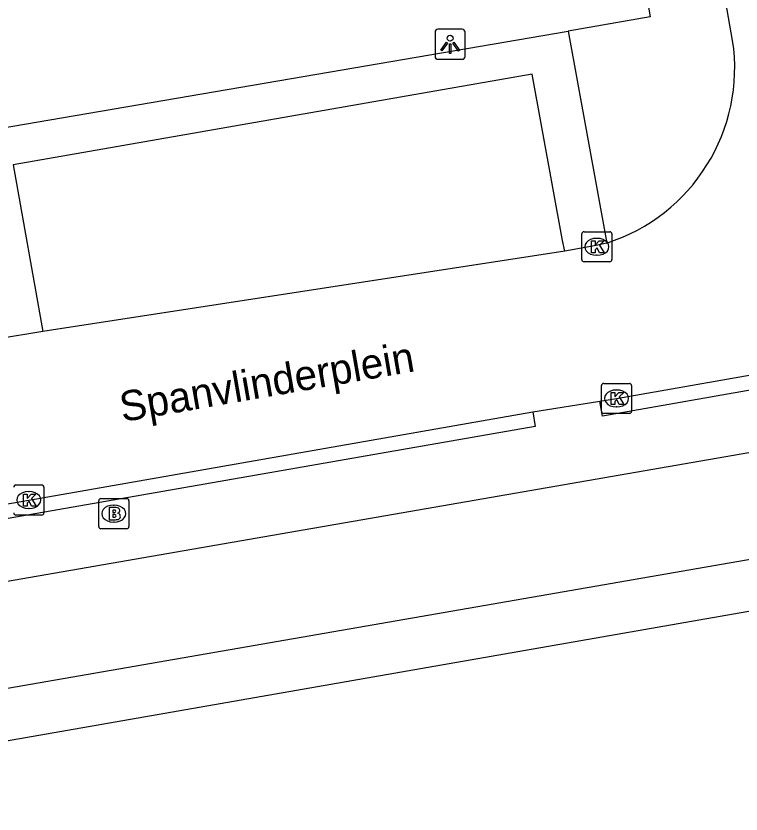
# Model space of a CAD drawing. Extents: x 162880 to 165536, y 384011 to 385179.
# Drawn here: x 164306.36 to 164330.41, y 384830.91 to 384857.38 of the extents above; entities that cross this region are included whole.
import ezdxf

# ---------------------------------------------------------------- set-up
doc = ezdxf.new("R2010")
doc.units = 0
for name, color, linetype in [('IMGEO_Brandkraan', 7, 'Continuous'), ('IMGEO_Haag', 7, 'Continuous'), ('IMGEO_Kolk', 7, 'Continuous'), ('IMGEO_Lichtpunt', 7, 'Continuous'), ('IMGEO_Openbare_ruimte_label', 7, 'Continuous'), ('IMGEO_Pand', 7, 'Continuous'), ('IMGEO_Parkeervlak_open', 7, 'Continuous'), ('IMGEO_Rijbaan_lokaal_open', 7, 'Continuous'), ('IMGEO_Voetpad_open', 7, 'Continuous')]:
    doc.layers.add(name, color=color, linetype=linetype)

msp = doc.modelspace()

# ---------------------------------------------------------------- linework, layer by layer
at = {"layer": 'IMGEO_Brandkraan'}
for p, q in [((164309.105, 384840.444), (164309.105, 384841.296)), ((164309.18, 384841.37), (164310.032, 384841.37)), ((164310.106, 384841.296), (164310.106, 384840.444)), ((164309.593, 384841.15), (164309.618, 384841.15)), ((164309.616, 384840.59), (164309.591, 384840.59)), ((164310.032, 384840.37), (164309.18, 384840.37))]:
    msp.add_line(p, q, dxfattribs=at)
for points in [[(164309.105, 384840.444), (164309.105, 384841.296)], [(164309.18, 384841.37), (164310.032, 384841.37)], [(164310.106, 384841.296), (164310.106, 384840.444)], [(164309.453, 384841.07), (164309.453, 384840.67), (164309.666, 384840.67)], [(164309.684, 384841.07), (164309.453, 384841.07)], [(164309.632, 384840.989), (164309.578, 384840.989), (164309.578, 384840.913)], [(164309.578, 384840.913), (164309.631, 384840.913)], [(164309.64, 384840.837), (164309.578, 384840.837), (164309.578, 384840.756)], [(164309.578, 384840.756), (164309.64, 384840.756)], [(164310.032, 384840.37), (164309.18, 384840.37)]]:
    msp.add_lwpolyline(points, dxfattribs=at)
for centre, radius, start, end in [((164309.182, 384841.294), 0.0765, 91.552, 178.448), ((164309.182, 384841.294), 0.0765, 91.552, 178.448), ((164310.03, 384841.294), 0.0765, 1.552, 88.448), ((164310.03, 384841.294), 0.0765, 1.552, 88.448), ((164309.688, 384840.925), 0.145, 59.4692, 91.5367), ((164309.713, 384840.972), 0.0922, 285.5137, 58.1501), ((164309.633, 384840.951), 0.0379, 267.8285, 90.9355), ((164309.641, 384840.796), 0.0404, 269.8759, 90.5077), ((164309.718, 384840.78), 0.105, 301.3115, 78.989), ((164309.672, 384840.921), 0.251, 268.6676, 293.5347), ((164309.182, 384840.446), 0.0765, 181.552, 268.448), ((164309.182, 384840.446), 0.0765, 181.552, 268.448), ((164310.03, 384840.446), 0.0765, 271.552, 358.448), ((164310.03, 384840.446), 0.0765, 271.552, 358.448)]:
    msp.add_arc(centre, radius, start, end, dxfattribs=at)
for centre, major_axis, ratio, start_param, end_param in [((164309.592, 384840.87), (-0.387, 0.002), 0.722429, 4.712389, 7.853982), ((164309.617, 384840.87), (-0.39, 0.002), 0.717154, 1.570796, 4.712389)]:
    msp.add_ellipse(centre, major_axis=major_axis, ratio=ratio, start_param=start_param, end_param=end_param, dxfattribs=at)
at = {"layer": 'IMGEO_Haag'}
msp.add_lwpolyline([(164285.69, 384850.205), (164324.684, 384856.872)], dxfattribs=at)
at = {"layer": 'IMGEO_Kolk'}
for p, q in [((164325.131, 384849.297), (164325.131, 384850.149)), ((164325.206, 384850.223), (164326.058, 384850.223)), ((164325.619, 384850.003), (164325.644, 384850.003)), ((164326.132, 384850.149), (164326.132, 384849.297)), ((164326.058, 384849.223), (164325.206, 384849.223)), ((164325.642, 384849.443), (164325.617, 384849.443)), ((164325.784, 384844.266), (164325.784, 384845.118)), ((164325.859, 384845.192), (164326.711, 384845.192)), ((164326.272, 384844.972), (164326.297, 384844.972)), ((164326.785, 384845.118), (164326.785, 384844.266)), ((164326.711, 384844.192), (164325.859, 384844.192)), ((164326.295, 384844.412), (164326.27, 384844.412)), ((164306.359, 384841.821), (164307.211, 384841.821)), ((164306.772, 384841.601), (164306.797, 384841.601)), ((164307.285, 384841.747), (164307.285, 384840.895)), ((164306.795, 384841.041), (164306.77, 384841.041)), ((164307.211, 384840.821), (164306.359, 384840.821))]:
    msp.add_line(p, q, dxfattribs=at)
for points in [[(164325.131, 384849.297), (164325.131, 384850.149)], [(164325.206, 384850.223), (164326.058, 384850.223)], [(164326.132, 384850.149), (164326.132, 384849.297)], [(164325.452, 384849.923), (164325.575, 384849.923), (164325.575, 384849.772), (164325.705, 384849.923), (164325.869, 384849.923), (164325.723, 384849.772), (164325.876, 384849.523), (164325.724, 384849.523), (164325.639, 384849.687), (164325.575, 384849.62), (164325.575, 384849.523), (164325.452, 384849.523), (164325.452, 384849.923)], [(164326.058, 384849.223), (164325.206, 384849.223)], [(164325.784, 384844.266), (164325.784, 384845.118)], [(164325.859, 384845.192), (164326.711, 384845.192)], [(164326.785, 384845.118), (164326.785, 384844.266)], [(164326.105, 384844.892), (164326.228, 384844.892), (164326.228, 384844.741), (164326.358, 384844.892), (164326.522, 384844.892), (164326.376, 384844.741), (164326.529, 384844.492), (164326.377, 384844.492), (164326.292, 384844.656), (164326.228, 384844.589), (164326.228, 384844.492), (164326.105, 384844.492), (164326.105, 384844.892)], [(164326.711, 384844.192), (164325.859, 384844.192)], [(164306.359, 384841.821), (164307.211, 384841.821)], [(164307.285, 384841.747), (164307.285, 384840.895)], [(164306.605, 384841.521), (164306.728, 384841.521), (164306.728, 384841.37), (164306.858, 384841.521), (164307.022, 384841.521), (164306.876, 384841.37), (164307.029, 384841.121), (164306.877, 384841.121), (164306.792, 384841.285), (164306.728, 384841.218), (164306.728, 384841.121), (164306.605, 384841.121), (164306.605, 384841.521)], [(164307.211, 384840.821), (164306.359, 384840.821)]]:
    msp.add_lwpolyline(points, dxfattribs=at)
for centre, start, end in [((164325.208, 384850.147), 91.552, 178.448), ((164325.208, 384850.147), 91.552, 178.448), ((164326.056, 384850.147), 1.552, 88.448), ((164326.056, 384850.147), 1.552, 88.448), ((164325.208, 384849.299), 181.552, 268.448), ((164325.208, 384849.299), 181.552, 268.448), ((164326.056, 384849.299), 271.552, 358.448), ((164326.056, 384849.299), 271.552, 358.448), ((164325.861, 384845.116), 91.552, 178.448), ((164325.861, 384845.116), 91.552, 178.448), ((164326.709, 384845.116), 1.552, 88.448), ((164326.709, 384845.116), 1.552, 88.448), ((164325.861, 384844.268), 181.552, 268.448), ((164325.861, 384844.268), 181.552, 268.448), ((164326.709, 384844.268), 271.552, 358.448), ((164326.709, 384844.268), 271.552, 358.448), ((164306.361, 384841.745), 91.552, 178.448), ((164306.361, 384841.745), 91.552, 178.448), ((164307.209, 384841.745), 1.552, 88.448), ((164307.209, 384841.745), 1.552, 88.448), ((164306.361, 384840.897), 181.552, 268.448), ((164306.361, 384840.897), 181.552, 268.448), ((164307.209, 384840.897), 271.552, 358.448), ((164307.209, 384840.897), 271.552, 358.448)]:
    msp.add_arc(centre, 0.0765, start, end, dxfattribs=at)
for centre, major_axis, ratio, start_param, end_param in [((164325.618, 384849.723), (-0.387, 0.002), 0.722429, 4.712389, 7.853982), ((164325.643, 384849.723), (-0.39, 0.002), 0.717154, 1.570796, 4.712389), ((164326.271, 384844.692), (-0.387, 0.002), 0.722429, 4.712389, 7.853982), ((164326.296, 384844.692), (-0.39, 0.002), 0.717154, 1.570796, 4.712389), ((164306.771, 384841.321), (-0.387, 0.002), 0.722429, 4.712389, 7.853982), ((164306.796, 384841.321), (-0.39, 0.002), 0.717154, 1.570796, 4.712389)]:
    msp.add_ellipse(centre, major_axis=major_axis, ratio=ratio, start_param=start_param, end_param=end_param, dxfattribs=at)
at = {"layer": 'IMGEO_Lichtpunt'}
for p, q in [((164321.167, 384856.938), (164320.359, 384856.938)), ((164321.167, 384856.938), (164320.359, 384856.938)), ((164320.265, 384856.843), (164320.265, 384856.036)), ((164320.265, 384856.843), (164320.265, 384856.036)), ((164321.261, 384856.036), (164321.261, 384856.843)), ((164321.261, 384856.036), (164321.261, 384856.843)), ((164320.359, 384855.942), (164321.167, 384855.942)), ((164320.359, 384855.942), (164321.167, 384855.942))]:
    msp.add_line(p, q, dxfattribs=at)
for points in [[(164320.639, 384856.507), (164320.678, 384856.479), (164320.49, 384856.217), (164320.452, 384856.244), (164320.639, 384856.507)], [(164320.741, 384856.459), (164320.788, 384856.459), (164320.788, 384856.137), (164320.741, 384856.137), (164320.741, 384856.459)], [(164320.851, 384856.479), (164320.889, 384856.506), (164321.076, 384856.244), (164321.037, 384856.216), (164320.851, 384856.479)]]:
    msp.add_lwpolyline(points, dxfattribs=at)
msp.add_circle((164320.764, 384856.641), 0.0994, dxfattribs=at)
for centre, start, end in [((164320.359, 384856.843), 90, 180), ((164320.359, 384856.843), 90, 180), ((164321.167, 384856.843), 0, 90), ((164321.167, 384856.843), 0, 90), ((164320.359, 384856.036), 180, 270), ((164320.359, 384856.036), 180, 270), ((164321.167, 384856.036), 270, 0), ((164321.167, 384856.036), 270, 360)]:
    msp.add_arc(centre, 0.0946, start, end, dxfattribs=at)
at = {"layer": 'IMGEO_Pand'}
msp.add_lwpolyline([(164349.283, 384840.873), (164292.164, 384830.906)], dxfattribs=at)
at = {"layer": 'IMGEO_Parkeervlak_open'}
msp.add_lwpolyline([(164324.568, 384849.578), (164324.489, 384849.936), (164323.489, 384855.451), (164306.267, 384852.442), (164307.246, 384846.916)], dxfattribs=at)
at = {"layer": 'IMGEO_Rijbaan_lokaal_open'}
for points in [[(164330.136, 384856.566), (164326.515, 384877.363), (164325.882, 384880.904)], [(164325.957, 384849.845), (164325.613, 384849.768), (164324.568, 384849.578)], [(164324.568, 384849.578), (164307.246, 384846.916)], [(164325.731, 384844.6), (164326.285, 384844.691), (164343.397, 384847.699)], [(164307.246, 384846.916), (164305.767, 384846.667)], [(164323.505, 384844.25), (164325.731, 384844.6)], [(164290.864, 384838.555), (164306.786, 384841.319), (164323.505, 384844.25)]]:
    msp.add_lwpolyline(points, dxfattribs=at)
msp.add_arc((164324.103, 384855.658), 6.101, 287.6944, 8.5603, dxfattribs=at)
at = {"layer": 'IMGEO_Voetpad_open'}
for points in [[(164322.75, 384883.999), (164322.998, 384882.594), (164323.847, 384877.796), (164316.22, 384876.459), (164317.13, 384870.931), (164322.857, 384871.952), (164322.06, 384876.544), (164324.002, 384876.909), (164327.398, 384857.353), (164324.684, 384856.872)], [(164324.684, 384856.872), (164325.957, 384849.845)], [(164343.397, 384847.699), (164343.483, 384847.207), (164325.817, 384844.108), (164325.731, 384844.6)], [(164291.871, 384832.621), (164291.282, 384836.062), (164347.566, 384845.828)], [(164323.505, 384844.25), (164323.59, 384843.758), (164290.949, 384838.063), (164290.864, 384838.555)], [(164291.871, 384832.621), (164348.994, 384842.531)]]:
    msp.add_lwpolyline(points, dxfattribs=at)

# ---------------------------------------------------------------- texts
at = {"layer": 'IMGEO_Openbare_ruimte_label'}
msp.add_text('Spanvlinderplein', height=1, rotation=9.8486, dxfattribs=at).set_placement((164309.893, 384843.907))

doc.saveas('drawing.dxf')
